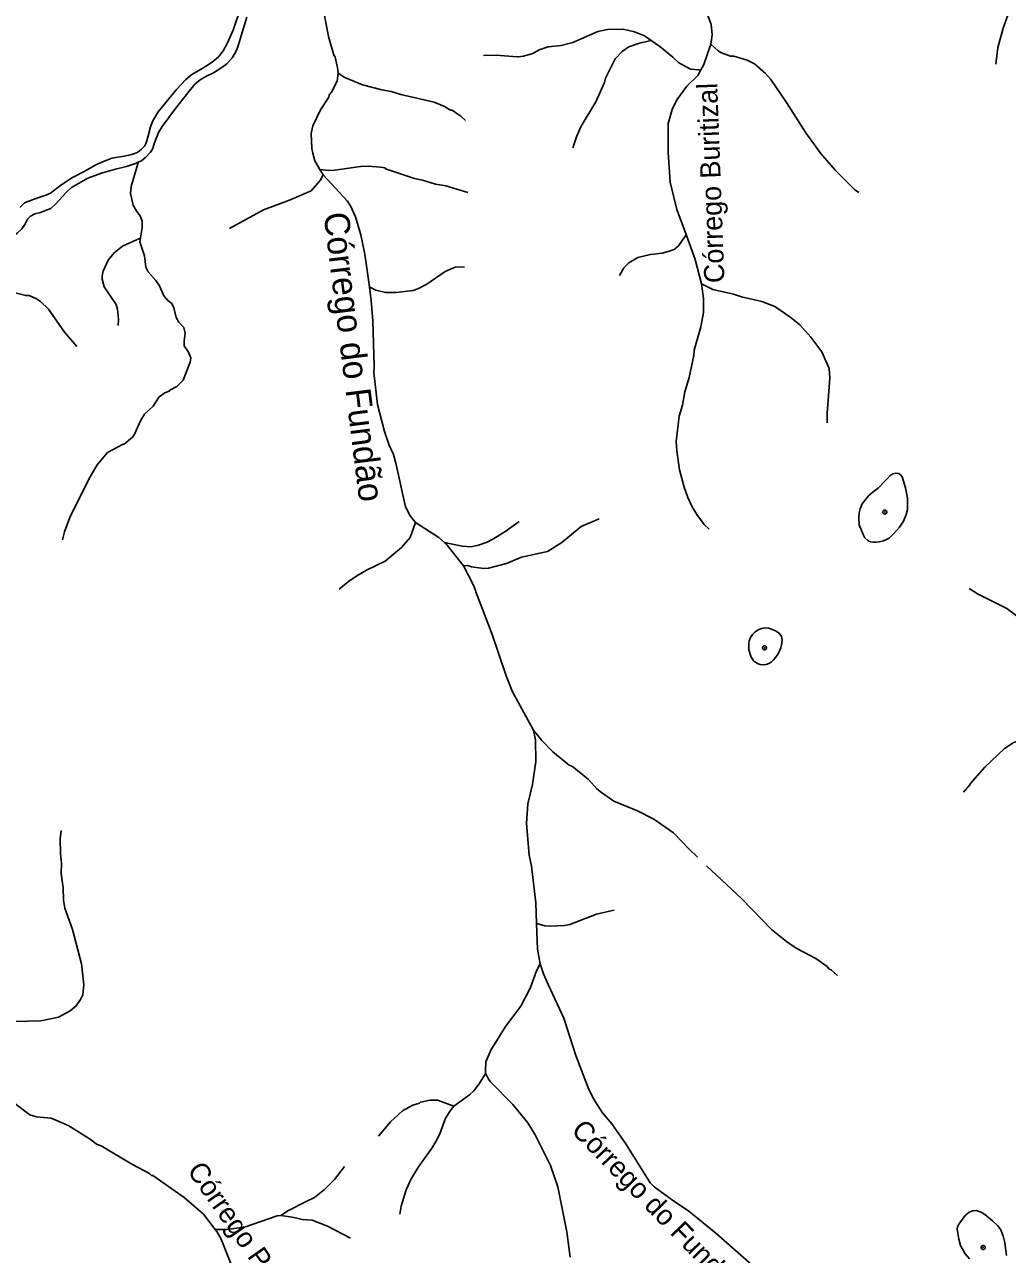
# Model space of a CAD drawing. Extents: x 393 to 446.6, y 8175.5 to 8231.
# Drawn here: x 405.77 to 413.59, y 8210.46 to 8220.25 of the extents above; entities that cross this region are included whole.
import ezdxf
from ezdxf.enums import TextEntityAlignment as Align

# ---------------------------------------------------------------- set-up
doc = ezdxf.new("R2010")
doc.units = 0
doc.header["$LTSCALE"] = 0.064
doc.header["$PDMODE"] = 32
doc.header["$PDSIZE"] = 0.032
doc.linetypes.add('LONG_DASHED', pattern=[7.5, 6, -1.5])
for name, color, linetype, lineweight in [('2', 7, 'Continuous', 25), ('3', 7, 'LONG_DASHED', 25), ('7', 7, 'Continuous', 25), ('9', 7, 'LONG_DASHED', 25)]:
    doc.layers.add(name, color=color, linetype=linetype, lineweight=lineweight)
doc.layers.add('61', color=7, linetype='Continuous')

msp = doc.modelspace()

# ---------------------------------------------------------------- linework, layer by layer
at = {"layer": '2'}
for points in [[(405.7319, 8218.7934), (405.769, 8218.8285), (405.8022, 8218.8422), (405.8744, 8218.8695), (405.9369, 8218.891), (405.974, 8218.9066), (406.056, 8218.9711), (406.1497, 8219.0316), (406.2493, 8219.0824), (406.3352, 8219.1312), (406.3976, 8219.1585), (406.4621, 8219.1839), (406.5617, 8219.2015), (406.6222, 8219.2132), (406.6671, 8219.2307), (406.7003, 8219.2561), (406.7257, 8219.2835), (406.7393, 8219.3147), (406.753, 8219.3635), (406.7706, 8219.4338), (406.7901, 8219.4807), (406.833, 8219.5529), (406.9775, 8219.7306), (407.0517, 8219.8106), (407.1005, 8219.8497), (407.1689, 8219.8907), (407.2294, 8219.9278), (407.2743, 8219.959), (407.3153, 8219.9941), (407.3504, 8220.0391), (407.3797, 8220.0918), (407.4285, 8220.2031), (407.4891, 8220.3846)], [(407.5382, 8220.3075), (407.4652, 8220.0712), (407.448, 8220.0261), (407.4372, 8220.009), (407.4201, 8219.9832), (407.3793, 8219.9359), (407.3384, 8219.9059), (407.2719, 8219.8629), (407.2117, 8219.835), (407.1666, 8219.8092), (407.1237, 8219.7727), (407.0571, 8219.6911), (406.969, 8219.5794), (406.8638, 8219.4376), (406.8337, 8219.3882), (406.8036, 8219.3066), (406.7864, 8219.2572), (406.7714, 8219.2336), (406.7349, 8219.1927), (406.7005, 8219.1648), (406.6734, 8219.1519)], [(406.6734, 8219.1519), (406.6511, 8219.1412), (406.5802, 8219.1176), (406.4922, 8219.0961), (406.3805, 8219.066), (406.2709, 8219.0252), (406.1979, 8218.9844), (406.142, 8218.9522), (406.1012, 8218.9135), (406.0132, 8218.8169), (405.9767, 8218.7846), (405.9358, 8218.7675), (405.895, 8218.7524), (405.8499, 8218.7417), (405.8156, 8218.7223), (405.7919, 8218.6987), (405.7705, 8218.6579), (405.7468, 8218.6235), (405.7103, 8218.587), (405.6566, 8218.5441), (405.6265, 8218.529), (405.59, 8218.5011), (405.5782, 8218.4907)]]:
    msp.add_lwpolyline(points, dxfattribs=at)
at = {"layer": '3'}
for points in [[(412.4845, 8216.1404), (412.5031, 8216.1311), (412.523, 8216.1285), (412.5455, 8216.1285), (412.5707, 8216.1311), (412.6052, 8216.1404), (412.6304, 8216.1497), (412.6516, 8216.1616), (412.6887, 8216.1974), (412.7351, 8216.2491), (412.7656, 8216.2955), (412.7842, 8216.3419), (412.7974, 8216.3897), (412.7987, 8216.4215), (412.7987, 8216.4825), (412.7828, 8216.5607), (412.755, 8216.6495), (412.7431, 8216.6654), (412.7285, 8216.6747), (412.7059, 8216.6774), (412.6821, 8216.6721), (412.6609, 8216.6601), (412.637, 8216.6336), (412.6065, 8216.6031), (412.5787, 8216.5739), (412.5641, 8216.5594), (412.5243, 8216.5289), (412.4872, 8216.4984), (412.4647, 8216.4719), (412.4368, 8216.4347), (412.4209, 8216.395), (412.4116, 8216.3632), (412.4103, 8216.3221), (412.4116, 8216.2677), (412.4448, 8216.1895), (412.458, 8216.1643)], [(411.553, 8215.2124), (411.5753, 8215.1826), (411.6084, 8215.1602), (411.6254, 8215.1549), (411.6489, 8215.1538), (411.6713, 8215.156), (411.6936, 8215.1634), (411.7128, 8215.1751), (411.731, 8215.1911), (411.7501, 8215.2146), (411.7704, 8215.2455), (411.7896, 8215.2881), (411.7981, 8215.3254), (411.8002, 8215.3553), (411.7938, 8215.3776), (411.7757, 8215.4054), (411.748, 8215.4235), (411.6947, 8215.4448), (411.6617, 8215.448), (411.635, 8215.4416), (411.6084, 8215.4309), (411.5849, 8215.4149), (411.5636, 8215.3936), (411.5466, 8215.3713), (411.538, 8215.3446), (411.5348, 8215.3233), (411.5338, 8215.2934), (411.5338, 8215.2721), (411.5466, 8215.2295)]]:
    msp.add_lwpolyline(points, close=True, dxfattribs=at)
msp.add_lwpolyline([(413.29, 8210.4242), (413.256, 8210.4657), (413.2204, 8210.5309), (413.2071, 8210.5813), (413.1922, 8210.6613), (413.1952, 8210.6805), (413.2056, 8210.6998), (413.2574, 8210.7694), (413.2886, 8210.7976), (413.3182, 8210.808), (413.3434, 8210.8094), (413.3834, 8210.7976), (413.413, 8210.7783), (413.4738, 8210.728), (413.5138, 8210.6909), (413.5271, 8210.6746), (413.5405, 8210.6568), (413.5597, 8210.6065), (413.5716, 8210.5516), (413.5849, 8210.4509)], dxfattribs=at)
for p in [(412.6175, 8216.3685), (411.6593, 8215.2876), (413.3996, 8210.5158)]:
    msp.add_point(p, dxfattribs=at)
at = {"layer": '7'}
for points in [[(413.5014, 8219.9343), (413.5171, 8220.0652), (413.5624, 8220.2267), (413.5962, 8220.3236), (413.5962, 8220.3478), (413.6285, 8220.4721), (413.6592, 8220.54), (413.727, 8220.6433), (413.7399, 8220.6546)], [(406.6914, 8218.5496), (406.7043, 8218.6313), (406.7043, 8218.6829), (406.6898, 8218.7265), (406.6623, 8218.7605), (406.6333, 8218.8121), (406.6106, 8218.9026), (406.6171, 8218.9607), (406.6698, 8219.1396), (406.6734, 8219.1519)], [(406.0701, 8216.1481), (406.0875, 8216.2123), (406.1294, 8216.3253), (406.2796, 8216.6289), (406.3458, 8216.7452), (406.4298, 8216.8436), (406.5525, 8216.9082), (406.5622, 8216.9082), (406.6268, 8216.9632), (406.6413, 8216.9825), (406.693, 8217.1004), (406.7221, 8217.1473), (406.7931, 8217.2118), (406.8399, 8217.2845), (406.8852, 8217.3184), (406.9207, 8217.3313), (406.9239, 8217.3378), (406.9805, 8217.3668), (407.0321, 8217.4185), (407.087, 8217.5623), (407.0919, 8217.5961), (407.0741, 8217.6398), (407.0402, 8217.6915), (407.0386, 8217.7302), (407.0466, 8217.7915), (407.0353, 8217.8368), (406.9966, 8217.8788), (406.9756, 8217.9175), (406.9578, 8217.995), (406.9417, 8218.0289), (406.9078, 8218.0531), (406.8771, 8218.0887), (406.8415, 8218.1694), (406.8125, 8218.2114), (406.7511, 8218.2792), (406.7486, 8218.2846), (406.7334, 8218.318), (406.7237, 8218.4084), (406.6865, 8218.5182), (406.6914, 8218.5496)], [(406.5128, 8217.852), (406.5163, 8217.9044), (406.5093, 8217.9835), (406.4988, 8218.0208), (406.4033, 8218.1614), (406.387, 8218.222), (406.3862, 8218.2485), (406.3943, 8218.2857), (406.433, 8218.3729), (406.4815, 8218.4326), (406.5493, 8218.4843), (406.6877, 8218.5479), (406.6914, 8218.5496)], [(406.1858, 8217.6868), (406.0869, 8217.8008), (405.9583, 8217.9821), (405.8953, 8218.0451), (405.8646, 8218.0661), (405.8049, 8218.0919), (405.7774, 8218.0919), (405.6838, 8218.1145), (405.645, 8218.1323), (405.616, 8218.1533), (405.5982, 8218.2146), (405.6159, 8218.3568), (405.5966, 8218.4084), (405.5782, 8218.4907)], [(406.0585, 8213.8349), (406.0527, 8213.7686), (406.0536, 8213.6512), (406.0616, 8213.5705), (406.06, 8213.493), (406.0746, 8213.3767), (406.0778, 8213.2798), (406.0891, 8213.2152), (406.1488, 8213.0473), (406.2215, 8212.7728), (406.2408, 8212.6049), (406.2312, 8212.5273), (406.215, 8212.4886), (406.1795, 8212.4385), (406.1327, 8212.3981), (406.039, 8212.3497), (405.8969, 8212.3206), (405.5869, 8212.3109), (405.5307, 8212.3022)]]:
    msp.add_lwpolyline(points, dxfattribs=at)
at = {"layer": '9'}
msp.add_line((408.1446, 8219.0523), (408.119, 8219.0956), dxfattribs=at)
for points in [[(411.2332, 8220.0916), (411.2419, 8220.1653), (411.2338, 8220.2493), (411.1644, 8220.435), (411.1321, 8220.4915), (411.0926, 8220.5421), (411.0917, 8220.5432), (411.0626, 8220.5738), (411.0061, 8220.6077), (410.9771, 8220.6174), (410.8883, 8220.6207), (410.8317, 8220.6271), (410.8156, 8220.6352), (410.8027, 8220.6497), (410.7833, 8220.6982), (410.7671, 8220.8016), (410.7332, 8220.8386), (410.6993, 8220.8613), (410.6154, 8220.8709), (410.5508, 8220.8564), (410.5265, 8220.8451), (410.4507, 8220.8338), (410.4008, 8220.8482)], [(408.2639, 8219.8606), (408.2604, 8219.9061), (408.2382, 8219.9982), (408.2335, 8219.9973), (408.1883, 8220.1524), (408.1382, 8220.4172), (408.1157, 8220.632), (408.1172, 8220.695), (408.1382, 8220.8104), (408.1387, 8220.813)], [(409.422, 8220.001), (409.5221, 8220.0054), (409.6901, 8219.9909), (409.6989, 8219.992), (409.7401, 8219.9974), (409.816, 8220.0168), (409.8645, 8220.0474), (409.9372, 8220.07), (410.0405, 8220.0813), (410.1325, 8220.1055), (410.3312, 8220.1927), (410.4087, 8220.2089), (410.5346, 8220.2121), (410.6251, 8220.1895), (410.7042, 8220.1588), (410.7193, 8220.1481), (410.7564, 8220.1219)], [(410.1322, 8219.2667), (410.1616, 8219.3547), (410.2003, 8219.4403), (410.3166, 8219.6324), (410.386, 8219.7875), (410.3941, 8219.8214), (410.47, 8219.9764), (410.5265, 8220.0329), (410.5798, 8220.07), (410.6638, 8220.0991), (410.7211, 8220.1132), (410.7549, 8220.1215), (410.7564, 8220.1219)], [(410.7564, 8220.1219), (410.8261, 8220.0725), (410.9302, 8219.9893), (410.9771, 8219.944), (411.0707, 8219.894), (411.1353, 8219.8891), (411.1497, 8219.8834)], [(411.1497, 8219.8834), (411.176, 8219.9295), (411.2332, 8220.0916)], [(412.4089, 8218.9123), (412.375, 8218.9368), (412.2255, 8219.0856), (412.1058, 8219.2255), (411.9879, 8219.3854), (411.8345, 8219.6292), (411.7085, 8219.8101), (411.6682, 8219.8585), (411.5794, 8219.9344), (411.5213, 8219.9635), (411.4163, 8219.9957), (411.3888, 8219.9957), (411.3178, 8220.0232), (411.2936, 8220.0361), (411.2332, 8220.0916)], [(408.119, 8219.0956), (408.0792, 8219.1631), (408.0635, 8219.2248), (408.0543, 8219.261), (408.0511, 8219.3821), (408.064, 8219.4419), (408.1237, 8219.5694), (408.1899, 8219.6712), (408.1931, 8219.6889), (408.2109, 8219.7099), (408.2577, 8219.7971), (408.2639, 8219.8606)], [(409.2779, 8219.4851), (409.2417, 8219.5189), (409.2107, 8219.5399), (409.1717, 8219.5662), (409.1604, 8219.5662), (409.1104, 8219.5953), (409.0296, 8219.6308), (408.7632, 8219.6906), (408.6873, 8219.7164), (408.613, 8219.7277), (408.4596, 8219.7681), (408.3191, 8219.8262), (408.2639, 8219.8606)], [(411.0344, 8218.5762), (410.9609, 8218.7766), (410.9092, 8218.993), (410.8931, 8219.232), (410.8931, 8219.4596), (410.9237, 8219.5711), (410.9609, 8219.6502), (411.04, 8219.7584), (411.1272, 8219.844), (411.1497, 8219.8834)], [(409.2981, 8218.9105), (409.1233, 8218.9639), (409.0393, 8218.9784), (408.9376, 8219.0091), (408.8714, 8219.022), (408.6421, 8219.0995), (408.6389, 8219.1076), (408.601, 8219.114), (408.5032, 8219.1221), (408.4435, 8219.1189), (408.2372, 8219.0887), (408.1893, 8219.0875), (408.1201, 8219.0955), (408.119, 8219.0956)], [(407.3987, 8218.6262), (407.6716, 8218.775), (407.8783, 8218.8509), (408.0494, 8218.9252), (408.1205, 8219.0059), (408.1446, 8219.0523)], [(408.5136, 8218.1602), (408.4774, 8218.4197), (408.4451, 8218.5747), (408.4031, 8218.7185), (408.3643, 8218.8057), (408.3368, 8218.8444), (408.1446, 8219.0523)], [(410.5057, 8218.2514), (410.5394, 8218.3115), (410.5782, 8218.3519), (410.6509, 8218.3955), (410.7526, 8218.4181), (410.8447, 8218.4278), (410.8933, 8218.4427), (410.9399, 8218.4569), (410.9755, 8218.4866), (411.0342, 8218.5759), (411.0344, 8218.5762)], [(411.1574, 8218.1848), (411.1073, 8218.3772), (411.0344, 8218.5762)], [(409.2711, 8218.3196), (409.1952, 8218.3184), (409.1168, 8218.2841), (408.9715, 8218.1823), (408.9005, 8218.1452), (408.8617, 8218.1323), (408.7261, 8218.1145), (408.6421, 8218.1161), (408.5646, 8218.1339), (408.5159, 8218.159), (408.5136, 8218.1602)], [(408.8815, 8216.2859), (408.8383, 8216.3372), (408.8019, 8216.4109), (408.7244, 8216.7581), (408.705, 8216.8259), (408.6711, 8216.9002), (408.634, 8217.01), (408.5775, 8217.2232), (408.5484, 8217.4783), (408.5516, 8217.5267), (408.542, 8217.8933), (408.529, 8218.0499), (408.5136, 8218.1602)], [(411.2183, 8216.2321), (411.1789, 8216.2688), (411.1208, 8216.3495), (411.082, 8216.4109), (411.0497, 8216.4836), (411.019, 8216.5676), (410.9819, 8216.7032), (410.9609, 8216.855), (410.9561, 8216.9309), (410.9803, 8217.1311), (411.0061, 8217.2199), (411.0255, 8217.3265), (411.0594, 8217.4395), (411.0965, 8217.6139), (411.0998, 8217.6559), (411.153, 8217.8432), (411.1741, 8217.9563), (411.1741, 8218.0638), (411.1741, 8218.0693), (411.1574, 8218.1848)], [(412.1569, 8217.0788), (412.1575, 8217.1553), (412.1801, 8217.4331), (412.1736, 8217.5106), (412.1155, 8217.643), (412.0267, 8217.7593), (411.9395, 8217.8594), (411.8604, 8217.9224), (411.7408, 8218.0031), (411.6375, 8218.0435), (411.476, 8218.0822), (411.4131, 8218.1032), (411.2467, 8218.1404), (411.1574, 8218.1848)], [(408.2742, 8215.7557), (408.346, 8215.8158), (408.4144, 8215.8619), (408.4903, 8215.9055), (408.6389, 8215.9781), (408.7696, 8216.0863), (408.8375, 8216.1671), (408.8815, 8216.2859)], [(409.1124, 8216.1269), (409.0668, 8216.1671), (408.8815, 8216.2859)], [(409.7052, 8216.2942), (409.5932, 8216.2107), (409.4898, 8216.1493), (409.4511, 8216.1283), (409.3817, 8216.1057), (409.3235, 8216.0928), (409.2525, 8216.096), (409.1125, 8216.1269), (409.1124, 8216.1269)], [(410.3417, 8216.3135), (410.1987, 8216.2527), (410.0469, 8216.1267), (409.9323, 8216.054), (409.7256, 8216.0088), (409.6045, 8215.9587), (409.4624, 8215.9216), (409.4236, 8215.92), (409.3268, 8215.9313), (409.2977, 8215.9426), (409.2621, 8215.941)], [(409.2621, 8215.941), (409.1231, 8216.1175), (409.1124, 8216.1269)], [(409.8198, 8214.6323), (409.6529, 8214.9366), (409.6012, 8215.0658), (409.4882, 8215.4017), (409.3623, 8215.7343), (409.3581, 8215.7449), (409.3413, 8215.7876), (409.2621, 8215.941)], [(413.2898, 8215.7612), (413.3541, 8215.7181), (413.5882, 8215.6003), (413.6528, 8215.5534), (413.7271, 8215.4889), (413.853, 8215.4033), (413.9677, 8215.3597), (414.1728, 8215.331)], [(409.8451, 8213.0942), (409.8395, 8213.2574), (409.8047, 8213.5495), (409.7853, 8213.6383), (409.7643, 8213.8902), (409.774, 8214.0453), (409.8128, 8214.2003), (409.8386, 8214.3844), (409.837, 8214.5523), (409.8198, 8214.6323)], [(412.2397, 8212.6789), (412.1914, 8212.7227), (412.1704, 8212.734), (412.1575, 8212.7518), (412.0671, 8212.8164), (411.9104, 8212.8987), (411.8345, 8212.9504), (411.715, 8213.0473), (411.4776, 8213.2895), (411.0594, 8213.6851), (410.9335, 8213.8143), (410.7784, 8213.9241), (410.6476, 8213.9919), (410.4588, 8214.0679), (410.4587, 8214.0679), (410.3602, 8214.1373), (410.3231, 8214.1647), (410.2585, 8214.239), (410.2133, 8214.2778), (410.1309, 8214.3423), (410.1051, 8214.3553), (409.9742, 8214.4602), (409.8855, 8214.5507), (409.8198, 8214.6323)], [(413.2447, 8214.138), (413.2949, 8214.1975), (413.2959, 8214.2051), (413.4138, 8214.3391), (413.5704, 8214.4861), (413.6399, 8214.5313), (413.7117, 8214.561), (413.8261, 8214.5914), (413.8657, 8214.6159)], [(410.4633, 8213.2014), (410.4591, 8213.2004), (410.3215, 8213.1684), (410.1099, 8213.086), (410.0663, 8213.078), (409.9436, 8213.0715), (409.9113, 8213.0747), (409.8454, 8213.0941), (409.8451, 8213.0942)], [(409.8721, 8212.7722), (409.8522, 8212.8888), (409.8451, 8213.0942)], [(409.4368, 8211.9056), (409.4377, 8211.9245), (409.4409, 8211.9917), (409.4801, 8212.0849), (409.598, 8212.2738), (409.7191, 8212.4353), (409.7966, 8212.5855), (409.8451, 8212.7179), (409.8721, 8212.7722)], [(411.5584, 8210.3764), (411.2725, 8210.6299), (411.0578, 8210.8043), (410.9254, 8210.8915), (410.7817, 8210.9981), (410.7494, 8211.0304), (410.5556, 8211.3405), (410.4426, 8211.5003), (410.3699, 8211.5875), (410.3021, 8211.6909), (410.2617, 8211.7716), (410.1567, 8212.0429), (410.0614, 8212.34), (409.9371, 8212.6085), (409.8984, 8212.6921), (409.8721, 8212.7722)], [(409.1863, 8211.6411), (409.3106, 8211.7312), (409.3445, 8211.7635), (409.3881, 8211.8168), (409.4363, 8211.8949), (409.4368, 8211.9056)], [(410.1115, 8210.4378), (410.0857, 8210.6396), (410.0147, 8210.9981), (409.9565, 8211.1693), (409.8338, 8211.4131), (409.7757, 8211.5084), (409.6545, 8211.6537), (409.4785, 8211.833), (409.4607, 8211.8556), (409.4386, 8211.9019), (409.4368, 8211.9056)], [(407.2864, 8210.6586), (407.192, 8210.7801), (407.0386, 8210.9142), (406.7899, 8211.0885), (406.7802, 8211.0885), (406.7641, 8211.1047), (406.622, 8211.179), (406.3781, 8211.3243), (406.341, 8211.3389), (406.2974, 8211.3727), (406.1214, 8211.4842), (406.0732, 8211.5052), (405.9809, 8211.5455), (405.8646, 8211.5552), (405.8097, 8211.5714), (405.6709, 8211.6763), (405.5368, 8211.7619), (405.4739, 8211.7716), (405.3753, 8211.7684), (405.2704, 8211.7845), (405.2199, 8211.7865)], [(408.5854, 8211.4024), (408.6824, 8211.5149), (408.7777, 8211.6021), (408.8585, 8211.6472), (408.9134, 8211.6634), (408.9214, 8211.6731), (408.9973, 8211.6892), (409.0555, 8211.6892), (409.1863, 8211.6411)], [(408.7571, 8210.7807), (408.7665, 8210.8437), (408.8051, 8210.9739), (408.8423, 8211.0563), (408.9037, 8211.158), (409.0118, 8211.3065), (409.0393, 8211.3534), (409.0732, 8211.4212), (409.1184, 8211.5439), (409.1636, 8211.6133), (409.1863, 8211.6411)], [(408.3163, 8211.1594), (408.2368, 8211.0563), (408.156, 8210.9771), (408.0753, 8210.9142), (408.0046, 8210.8788), (407.8686, 8210.8108), (407.8078, 8210.7701)], [(407.8078, 8210.7701), (407.7798, 8210.7678), (407.5182, 8210.6784), (407.3761, 8210.6574), (407.2875, 8210.6586), (407.2864, 8210.6586)], [(408.3619, 8210.589), (408.1803, 8210.6865), (408.0575, 8210.7317), (407.9784, 8210.7382), (407.9362, 8210.7485), (407.8993, 8210.7575), (407.8078, 8210.7701)], [(408.6926, 8209.915), (408.4419, 8209.7192), (408.3256, 8209.6514), (408.2836, 8209.6368), (408.1738, 8209.6239), (408.0914, 8209.6369), (407.9929, 8209.6804), (407.8702, 8209.7692), (407.7652, 8209.8661), (407.6554, 8209.9808), (407.5408, 8210.1326), (407.4924, 8210.2133), (407.4032, 8210.4073), (407.4003, 8210.4136), (407.3324, 8210.5815), (407.2986, 8210.6429), (407.2864, 8210.6586)]]:
    msp.add_lwpolyline(points, dxfattribs=at)

# ---------------------------------------------------------------- texts
at = {"layer": '61'}
for s, height, rotation, p in [('Córrego Buritizal', 0.16, 92.125, (411.3115, 8218.9898)), ('Córrego do Fundão', 0.2, 277.081, (408.2912, 8217.5925)), ('Córrego do Fundão', 0.16, 314.17, (410.7593, 8210.7737)), ('Córrego Poço Azul', 0.16, 305.059, (407.5735, 8210.3919))]:
    msp.add_text(s, height=height, rotation=rotation, dxfattribs=at).set_placement(p, align=Align.CENTER)

doc.saveas('drawing.dxf')
